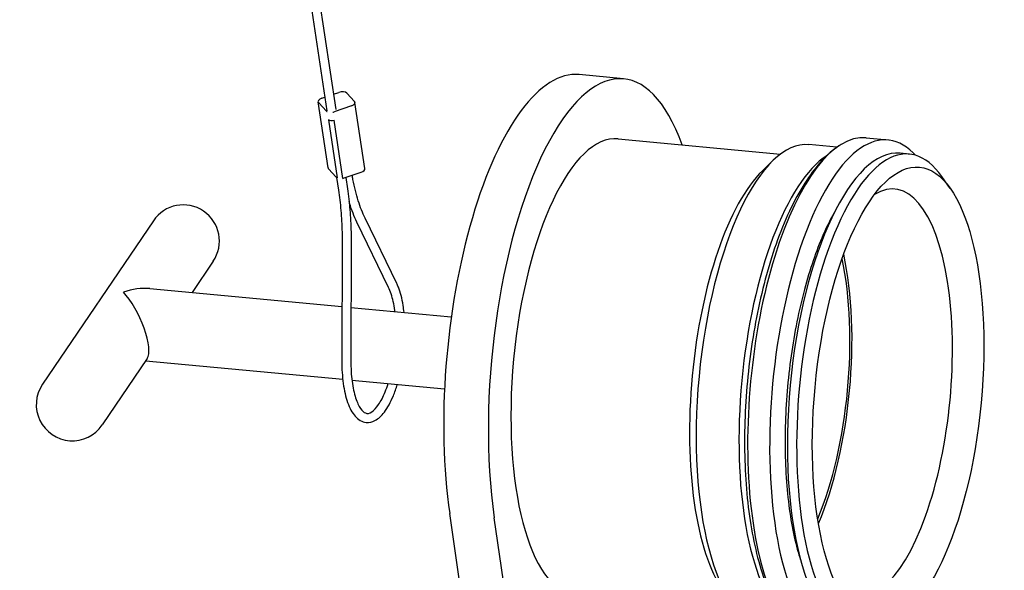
# Model space of a CAD drawing. Header units: inches. Extents: x 36 to 1719, y -84 to 1122.
# Tile 474 of 571: x 646.29 to 651.4, y 807.67 to 810.53. Entities that reach past the tile are written whole.
import ezdxf

# ---------------------------------------------------------------- set-up
doc = ezdxf.new("R2010")
doc.units = ezdxf.units.IN
doc.header["$LTSCALE"] = 48
doc.header["$MEASUREMENT"] = 0
doc.layers.add('Dimension (ANSI)', color=7, linetype='Continuous', lineweight=25)
doc.layers.add('Visible (ANSI)', color=7, linetype='Continuous', lineweight=30)
doc.styles.add('Note Text (ANSI)', font='tahoma.ttf')
doc.dimstyles.new('Architectural (ANSI)', dxfattribs={"dimscale": 48, "dimtxt": 0.125, "dimasz": 0.098425, "dimexe": 0.125, "dimexo": 0.0625, "dimgap": 0.031496, "dimtad": 0, "dimtih": 1, "dimtoh": 1, "dimdec": 4, "dimrnd": 1e-08, "dimzin": 3, "dimdsep": 46, "dimlunit": 4, "dimtxsty": 'Note Text (ANSI)', "dimcen": 0.09, "dimdle": 0.393701, "dimclrd": 256, "dimclre": 256, "dimclrt": 256, "dimadec": 0, "dimazin": 3, "dimtfac": 0.96, "dimtofl": 0, "dimtmove": 0, "dimatfit": 3, "dimfxl": 1, "dimfrac": 2, "dimtolj": 1, "dimtzin": 12, "dimlwd": -1, "dimlwe": -1, "dimarcsym": 0})

# ---------------------------------------------------------------- blocks, each defined once
blk = doc.blocks.new('*D22')
at = {"layer": 'Defpoints', "color": 0, "transparency": 16777216}
for p in [(702.0142, 1001.0529), (609.7408, 760.4914), (738.9177, 760.4914)]:
    blk.add_point(p, dxfattribs=at)
at = {"layer": 'Dimension (ANSI)', "transparency": 16777216}
for p, q in [((699.0142, 1001.0529), (603.7408, 1001.0529)), ((609.7408, 996.3285), (609.7408, 900.5717)), ((609.7408, 765.2158), (609.7408, 889.9726)), ((735.9177, 760.4914), (603.7408, 760.4914))]:
    blk.add_line(p, q, dxfattribs=at)
for points in [[(608.9534, 996.3285), (610.5282, 996.3285), (609.7408, 1001.0529)], [(608.9534, 765.2158), (610.5282, 765.2158), (609.7408, 760.4914)]]:
    blk.add_solid(points, dxfattribs=at)
at = {"layer": 'Dimension (ANSI)', "transparency": 16777216, "insert": (589.7824, 899.0599), "char_height": 6, "attachment_point": 1, "style": 'Note Text (ANSI)'}
blk.add_mtext('\\A1;20\'-0 9/16"', dxfattribs=at)

msp = doc.modelspace()

# ---------------------------------------------------------------- linework, layer by layer
at = {"layer": 'Visible (ANSI)'}
for p, q in [((647.64033, 812.02407), (647.93285, 810.05996)), ((647.6006, 811.97173), (647.88637, 810.05304)), ((649.42769, 810.21916), (649.19592, 810.24091)), ((647.86039, 810.11816), (647.87587, 810.12351)), ((647.92107, 810.13911), (647.94955, 810.14895)), ((647.99053, 810.1451), (648.0305, 810.1022)), ((647.89324, 809.757), (647.84216, 810.09995)), ((647.88476, 810.05188), (647.84478, 810.09479)), ((648.0149, 810.07882), (647.92573, 810.04804)), ((648.0842, 809.75409), (648.03313, 810.09704)), ((647.89487, 810.00735), (647.93977, 809.70593)), ((647.96956, 809.70313), (647.92466, 810.00461)), ((649.3985, 809.90803), (650.24186, 809.82889)), ((650.68573, 809.9128), (650.80003, 809.90207)), ((650.53454, 809.86421), (650.38938, 809.87783)), ((650.91087, 809.8289), (650.86266, 809.83342)), ((647.89586, 809.75184), (647.93584, 809.70894)), ((650.14796, 809.74248), (650.20239, 809.79513)), ((647.93796, 809.70708), (647.94761, 809.64228)), ((647.97681, 809.70509), (648.06598, 809.73588)), ((647.98521, 809.70799), (647.99397, 809.64919)), ((651.1229, 809.651), (651.07921, 809.71286)), ((648.24986, 809.15826), (648.08524, 809.49699)), ((646.98652, 809.48344), (646.41105, 808.63523)), ((648.2077, 809.13777), (648.04308, 809.4765)), ((647.96634, 809.36525), (647.9647, 808.75639)), ((648.01322, 809.36513), (648.01158, 808.75626)), ((647.29684, 809.2729), (647.18708, 809.11113)), ((646.96755, 809.13173), (647.96546, 809.03809)), ((648.01233, 809.0337), (648.53308, 808.98483)), ((646.95492, 808.76893), (646.72137, 808.42469)), ((646.94684, 808.75702), (647.96946, 808.66107)), ((648.01716, 808.6566), (648.49805, 808.61147)), ((648.98512, 804.78258), (648.52459, 807.96451)), ((649.21689, 804.76083), (648.75636, 807.94276))]:
    msp.add_line(p, q, dxfattribs=at)
for centre, start, end in [((647.14168, 809.37817), 325.84478, 145.84478), ((646.56621, 808.52996), 145.84478, 325.84478)]:
    msp.add_arc(centre, 0.1875, start, end, dxfattribs=at)
for centre, major_axis, ratio, start_param, end_param in [((649.28757, 808.72572), (0.14013, 1.49344), 0.3645925, 5.6259212, 8.4396709), ((649.05579, 808.74747), (0.14013, 1.49344), 0.3645925, 0, 2.1564856), ((647.87307, 810.10455), (-0.03091, -0.0046), 0.5211169, 5.0564147, 6.627211), ((647.96224, 810.13534), (0.03091, 0.0046), 0.5211169, 0.3440257, 1.914822), ((648.00222, 810.09243), (0.03091, 0.0046), 0.5211169, 5.0564147, 6.627211), ((647.91305, 810.06165), (-0.03091, -0.0046), 0.5211169, 0.3440257, 0.5800519), ((647.91578, 810.01506), (-0.02324, -0.00346), 0.5211169, 0.3619066, 1.8969411), ((647.91305, 810.06165), (-0.03091, -0.0046), 0.5211169, 1.6787958, 1.914822), ((650.67742, 808.59531), (0.12261, 1.30676), 0.3645925, 5.9952665, 9.7126967), ((649.28757, 808.72572), (-0.11093, -1.18231), 0.3645925, 3.1415927, 6.2831853), ((650.56312, 808.60604), (0.12261, 1.30676), 0.3645925, 0, 3.1415927), ((650.7941, 808.58436), (0.11677, 1.24453), 0.3645925, 5.8808768, 9.8270865), ((650.2726, 808.63329), (-0.11677, -1.24453), 0.3645925, 3.1415927, 6.2831853), ((650.49465, 808.61246), (-0.11677, -1.24453), 0.3645925, 3.4202706, 6.0045074), ((650.74589, 808.58889), (-0.11677, -1.24453), 0.3645925, 3.1415927, 6.2831853), ((647.92415, 809.76161), (-0.03091, -0.0046), 0.5211169, 0, 0.3440257), ((648.05329, 809.74949), (0.03091, 0.0046), 0.5211169, 5.0564147, 6.2831853), ((647.96413, 809.7187), (-0.03091, -0.0046), 0.5211169, 0.3440257, 0.5893517), ((647.96413, 809.7187), (0.03091, 0.0046), 0.5211169, 4.8110887, 5.0564147), ((650.21466, 808.63873), (-0.11093, -1.18231), 0.3645925, 3.5439012, 5.8808768), ((650.21466, 808.63873), (0.11093, 1.18231), 0.3645925, 0.4023085, 2.7392841), ((650.73615, 808.5898), (0.09926, 1.05785), 0.3645925, 2.8740725, 6.5507055), ((650.21466, 808.63873), (-0.09926, -1.05785), 0.3645925, 0.8494462, 2.2921465), ((650.21466, 808.63873), (-0.09655, -1.02898), 0.3645925, 0.8560167, 2.2855759), ((646.85394, 808.95406), (0.23194, 0.10935), 0.6098406, 0.8006992, 1.3863885), ((646.85394, 808.95406), (-0.09132, 0.1937), 0.3153681, 3.3260005, 5.5130882)]:
    msp.add_ellipse(centre, major_axis=major_axis, ratio=ratio, start_param=start_param, end_param=end_param, dxfattribs=at)
msp.add_ellipse((650.85204, 808.57893), major_axis=(0.11093, 1.18231), ratio=0.3645925, dxfattribs=at)
for points, knots in [([(650.54539, 809.8717), (650.48223, 809.82954), (650.42776, 809.769), (650.32101, 809.60872), (650.27047, 809.50373), (650.18507, 809.26973), (650.14981, 809.14204), (650.09554, 808.87518), (650.07626, 808.73635), (650.05469, 808.4595), (650.05234, 808.32153), (650.06491, 808.05832), (650.07993, 807.93326), (650.12753, 807.70566), (650.16029, 807.60383), (650.2329, 807.45909), (650.26787, 807.40734), (650.31026, 807.36576)], [5.9782112, 5.9782112, 5.9782112, 5.9782112, 6.2854257, 6.2854257, 6.6376914, 6.6376914, 6.9744218, 6.9744218, 7.30444, 7.30444, 7.6330701, 7.6330701, 7.9641471, 7.9641471, 8.3037216, 8.3037216, 8.5439663, 8.5439663, 8.5439663, 8.5439663]), ([(648.08524, 809.49699), (648.07884, 809.51016), (648.07269, 809.5243), (648.06094, 809.5544), (648.05536, 809.57036), (648.04482, 809.60396), (648.03986, 809.6216), (648.03065, 809.65841), (648.02638, 809.67759), (648.02106, 809.70469), (648.01969, 809.71202), (648.01837, 809.71944)], [4.27605667, 4.27605667, 4.27605667, 4.27605667, 4.36332313, 4.36332313, 4.45058959, 4.45058959, 4.53785606, 4.53785606, 4.62512252, 4.62512252, 4.65694462, 4.65694462, 4.65694462, 4.65694462]), ([(647.99397, 809.64919), (647.99657, 809.63173), (647.99891, 809.6139), (648.00308, 809.5776), (648.0049, 809.55913), (648.008, 809.52161), (648.00929, 809.50257), (648.01134, 809.46401), (648.01209, 809.44449), (648.01306, 809.40507), (648.01327, 809.38517), (648.01322, 809.36513)], [1.57079633, 1.57079633, 1.57079633, 1.57079633, 1.6406095, 1.6406095, 1.71042267, 1.71042267, 1.78023584, 1.78023584, 1.85004901, 1.85004901, 1.91986218, 1.91986218, 1.91986218, 1.91986218]), ([(647.94761, 809.64228), (647.95013, 809.62536), (647.9524, 809.60806), (647.95645, 809.57277), (647.95822, 809.55478), (647.96125, 809.51821), (647.96251, 809.49963), (647.9645, 809.46198), (647.96524, 809.44291), (647.96619, 809.40435), (647.9664, 809.38488), (647.96634, 809.36525)], [1.57079633, 1.57079633, 1.57079633, 1.57079633, 1.6406095, 1.6406095, 1.71042267, 1.71042267, 1.78023584, 1.78023584, 1.85004901, 1.85004901, 1.91986218, 1.91986218, 1.91986218, 1.91986218]), ([(648.04308, 809.4765), (648.03608, 809.4909), (648.02944, 809.50619), (648.01686, 809.53843), (648.01092, 809.55539), (648.00438, 809.57625), (648.00341, 809.5794), (648.00245, 809.58257)], [4.27605667, 4.27605667, 4.27605667, 4.27605667, 4.36332313, 4.36332313, 4.45058959, 4.45058959, 4.46595815, 4.46595815, 4.46595815, 4.46595815]), ([(650.51986, 809.52417), (650.49801, 809.48564), (650.47652, 809.44175), (650.42054, 809.3096), (650.38808, 809.21232), (650.33259, 808.99797), (650.30983, 808.88044), (650.27744, 808.6385), (650.26795, 808.51406), (650.26345, 808.27248), (650.26843, 808.15535), (650.29183, 807.94219), (650.31009, 807.84589), (650.3386, 807.74631), (650.3441, 807.72873), (650.34982, 807.71197)], [6.3720528, 6.3720528, 6.3720528, 6.3720528, 6.5451486, 6.5451486, 6.8449643, 6.8449643, 7.153075, 7.153075, 7.4641739, 7.4641739, 7.774768, 7.774768, 8.0809388, 8.0809388, 8.1501248, 8.1501248, 8.1501248, 8.1501248]), ([(648.28793, 809.00784), (648.28659, 809.02026), (648.28498, 809.03236), (648.2773, 809.0799), (648.26898, 809.11212), (648.25554, 809.14596), (648.25278, 809.15226), (648.24986, 809.15826)], [4.62770008, 4.62770008, 4.62770008, 4.62770008, 4.73634996, 4.73634996, 5.06846277, 5.06846277, 5.14872129, 5.14872129, 5.14872129, 5.14872129]), ([(648.24024, 809.01231), (648.24, 809.01424), (648.23976, 809.01616), (648.2353, 809.05026), (648.22903, 809.07929), (648.21709, 809.11635), (648.21253, 809.12784), (648.2077, 809.13777)], [4.6574846, 4.6574846, 4.6574846, 4.6574846, 4.67581084, 4.67581084, 4.98492455, 4.98492455, 5.14872129, 5.14872129, 5.14872129, 5.14872129]), ([(647.9647, 808.75639), (647.96459, 808.71558), (647.96707, 808.67613), (647.97711, 808.60325), (647.98472, 808.56993), (648.00519, 808.51197), (648.01808, 808.48755), (648.04994, 808.45187), (648.06959, 808.43987), (648.10689, 808.43627), (648.12268, 808.44), (648.15487, 808.45689), (648.17084, 808.47191), (648.20282, 808.51375), (648.2184, 808.5424), (648.23966, 808.59406), (648.2466, 808.61372), (648.2529, 808.63448)], [1.2217305, 1.2217305, 1.2217305, 1.2217305, 1.548771, 1.548771, 1.8798886, 1.8798886, 2.2212491, 2.2212491, 2.5467404, 2.5467404, 2.780601, 2.780601, 3.07507, 3.07507, 3.4204807, 3.4204807, 3.609179, 3.609179, 3.609179, 3.609179]), ([(648.01158, 808.75626), (648.01148, 808.7191), (648.01364, 808.68329), (648.02211, 808.61853), (648.02839, 808.58951), (648.04377, 808.54181), (648.05285, 808.52289), (648.07108, 808.49694), (648.07998, 808.48977), (648.09781, 808.48219), (648.10683, 808.48286), (648.13174, 808.4998), (648.14386, 808.51235), (648.16764, 808.54766), (648.17935, 808.57023), (648.19535, 808.60982), (648.20044, 808.624), (648.2052, 808.63895)], [1.2217305, 1.2217305, 1.2217305, 1.2217305, 1.5346284, 1.5346284, 1.8437342, 1.8437342, 2.1435238, 2.1435238, 2.431972, 2.431972, 2.8404358, 2.8404358, 3.1369295, 3.1369295, 3.4315, 3.4315, 3.5793945, 3.5793945, 3.5793945, 3.5793945])]:
    msp.add_open_spline(points, degree=3, knots=knots, dxfattribs=at)
msp.add_open_spline([(650.94284, 809.82272), (650.93872, 809.82711), (650.93453, 809.8314), (650.93027, 809.83559)], degree=3, dxfattribs=at)

# ---------------------------------------------------------------- dimensions: what is measured, and where the dimension line sits
at = {"layer": 'Dimension (ANSI)'}
dim = msp.add_linear_dim(base=(609.7408, 760.4914), p1=(702.01418, 1001.0529), p2=(738.91768, 760.4914), angle=270, dimstyle='Architectural (ANSI)', override={"dimgap": 0.031496, "dimdec": 4, "dimlfac": 1, "dimtol": 0, "dimlim": 0, "dimtp": 0, "dimtm": 0, "dimtdec": 2, "dimatfit": 1}, dxfattribs=at)
dim.commit()
dim.dimension.update_dxf_attribs({"geometry": '*D22', "text_midpoint": (609.7408, 895.27215), "dimtype": 160})

doc.saveas('drawing.dxf')
